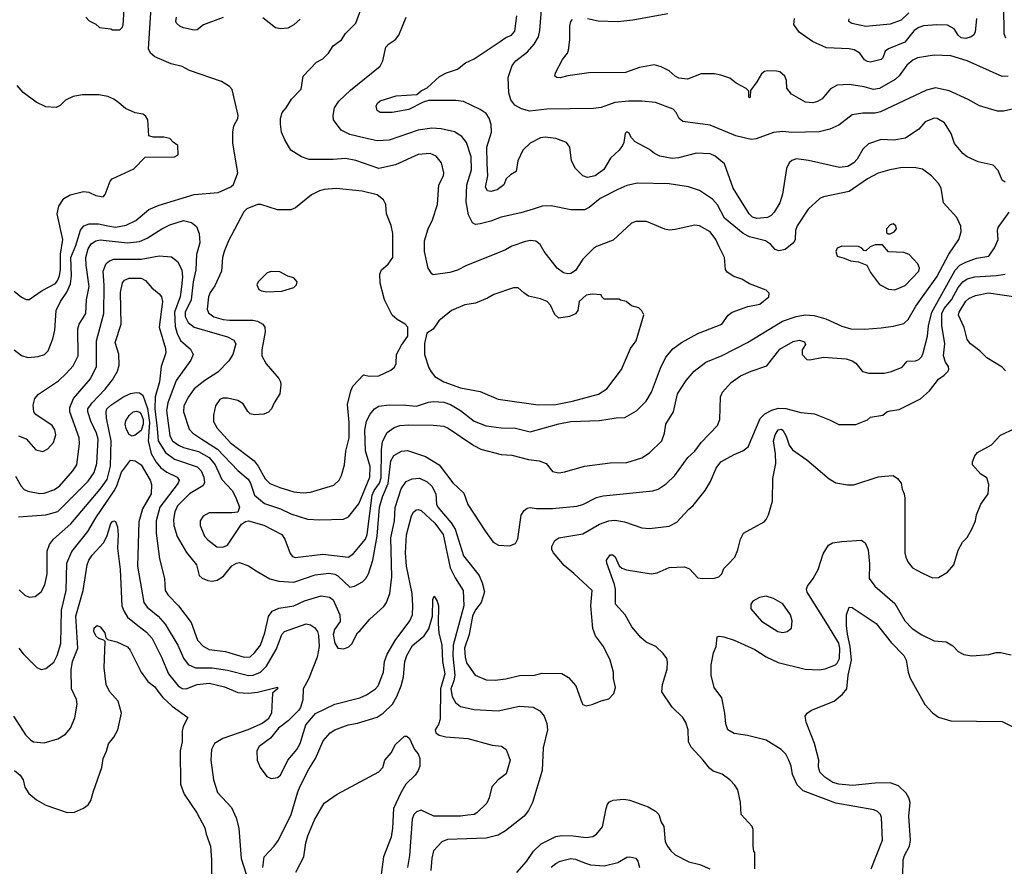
# Model space of a CAD drawing. Extents: x 997026 to 1115308, y 536381 to 619039.
# Tile 420 of 484: x 1073912 to 1080419, y 557143 to 562737. Entities that reach past the tile are written whole.
import ezdxf

# ---------------------------------------------------------------- set-up
doc = ezdxf.new("R2010")
doc.units = 0

msp = doc.modelspace()

# ---------------------------------------------------------------- linework, layer by layer
at = {"layer": '0CON20XD'}
for points in [[(1080522.6, 562157.4), (1080413.2, 562133.2), (1080375, 562131.9), (1080255, 562168.1), (1080180.6, 562210.6), (1080055, 562266.4), (1079965, 562287.5), (1079905, 562272.5), (1079601.9, 562128.1), (1079565, 562120.4), (1079485, 562119.6), (1079415, 562107.5), (1079325, 562040.9), (1079265.3, 562014.7), (1079195, 561997.3), (1079015, 561992.1), (1078955, 561997.5), (1078895, 561990.9), (1078779.2, 561950.8), (1078745.5, 561945.5), (1078645, 561969.5), (1078475, 562040), (1078295, 562064.5), (1078271.4, 562085), (1078250, 562125), (1078232, 562145), (1078115, 562189.1), (1078025, 562199.1), (1077935, 562199.2), (1077845, 562189.1), (1077803.3, 562175), (1077755, 562158.1), (1077705, 562150), (1077395, 562146.1), (1077283.5, 562133.5), (1077227.9, 562147.9), (1077183.5, 562173.5), (1077157.1, 562207.1), (1077144.7, 562255), (1077141.3, 562355), (1077167.5, 562435), (1077191.8, 562465), (1077268.2, 562525), (1077311.5, 562575), (1077341.5, 562625), (1077349.6, 562665), (1077369.4, 562915)], [(1073875.4, 560555.4), (1073925, 560518.6), (1073965, 560504.2), (1074035, 560511.1), (1074076.2, 560523.8), (1074100.3, 560549.7), (1074132.3, 560627.7), (1074144, 560686), (1074153.1, 560815), (1074180.9, 560875), (1074223.7, 560936.3), (1074248.1, 560991.9), (1074254.3, 561045), (1074249.2, 561165), (1074284.4, 561245.6), (1074315, 561346.7), (1074335.5, 561375), (1074371.3, 561388.7), (1074432.7, 561387.3), (1074495, 561375.3), (1074545, 561366.8), (1074615, 561378.7), (1074680.7, 561409.3), (1074765, 561482.5), (1074835, 561511.8), (1075065, 561582), (1075224.4, 561595.6), (1075307.7, 561632.3), (1075325, 561647.5), (1075353.3, 561725), (1075321.5, 561921.5), (1075320.4, 561995), (1075328.5, 562035), (1075354.4, 562085), (1075355.6, 562105), (1075315.8, 562275), (1075298.8, 562295), (1075245, 562328.6), (1075105, 562378.1), (1075035, 562402.5), (1074985, 562427.5), (1074912.5, 562445), (1074805, 562491.4), (1074777.1, 562515), (1074764.6, 562544.6), (1074781.3, 562818.7)], [(1073905, 559988), (1073955, 559966.7), (1074020, 559895), (1074065, 559884.2), (1074099.3, 559900.7), (1074136.4, 559943.6), (1074150.6, 559995), (1074145, 560026.7), (1074126.2, 560055), (1074019.4, 560129.4), (1074005, 560146.7), (1074000.3, 560189.7), (1074012.9, 560235), (1074036.3, 560263.7), (1074168.2, 560351.8), (1074219.9, 560400.1), (1074265, 560450), (1074299.2, 560515), (1074296.4, 560695), (1074305.5, 560725), (1074348.7, 560795), (1074354.7, 560885), (1074371.2, 560975), (1074351.1, 561115), (1074350, 561165), (1074365, 561224), (1074385, 561256.7), (1074415, 561275.4), (1074445, 561281.6), (1074625, 561263.7), (1074705, 561271.3), (1074755, 561293.1), (1074850.8, 561355), (1074905, 561382.5), (1074995, 561409.4), (1075046.8, 561396.8), (1075081.3, 561371.3), (1075098.5, 561325), (1075103.3, 561263.3), (1075080, 561185), (1075077.2, 561085), (1075058.4, 561005), (1075044.8, 560885.2), (1075006.5, 560805), (1075006.7, 560775), (1075026.5, 560736.5), (1075064.8, 560704.8), (1075285, 560642.1), (1075328.6, 560618.6), (1075341.4, 560595), (1075320, 560525), (1075295, 560482.5), (1075222.8, 560407.2), (1075136.9, 560353.1), (1075065, 560298.2), (1075026.9, 560245), (1074996.8, 560185), (1074994, 560145), (1075032.2, 560032.2), (1075055.5, 560005), (1075115.6, 559964.4), (1075220.1, 559900.1), (1075355, 559757.9), (1075421.4, 559701.4), (1075436.7, 559675), (1075463.2, 559595), (1075530.1, 559540.1), (1075635, 559504.6), (1075705, 559472), (1075815, 559437.1), (1075895, 559432.1), (1076052.3, 559437.7), (1076085, 559451.2), (1076152.9, 559537.1), (1076225.3, 559715), (1076228.1, 559785), (1076198.7, 559888.7), (1076193.1, 560025), (1076204.7, 560085), (1076229.3, 560130.7), (1076256.7, 560165), (1076285, 560182.7), (1076355, 560192.1), (1076465, 560190.5), (1076535, 560182.7), (1076615, 560210.9), (1076644.7, 560215.3), (1076715, 560209.2), (1076758.9, 560195), (1076825, 560155.4), (1076916.9, 560085), (1076995, 560052.5), (1077095, 560041.1), (1077189.1, 560039.1), (1077285, 560013.6), (1077475, 560066.9), (1077555, 560083.1), (1077745, 560087.9), (1077855, 560105.5), (1077911.9, 560108.1), (1077988.3, 560151.7), (1078052.6, 560217.4), (1078088.6, 560275), (1078147.5, 560435), (1078182.8, 560507.2), (1078228.5, 560561.5), (1078286.7, 560603.3), (1078395, 560662.9), (1078553.3, 560725), (1078594.4, 560785.6), (1078620, 560805), (1078725, 560841.9), (1078803.2, 560856.8), (1078862.5, 560905), (1078865, 560930), (1078845, 560950), (1078735, 560992), (1078685, 561022.5), (1078630.9, 561040.9), (1078588.8, 561068.8), (1078577.3, 561087.3), (1078569.2, 561165), (1078535.4, 561235.4), (1078512.2, 561285), (1078475, 561336), (1078405, 561376), (1078375, 561380), (1078245, 561350), (1078205, 561347.1), (1078175, 561354), (1078055, 561403.3), (1077985, 561403.3), (1077955, 561392.5), (1077835, 561280.8), (1077725, 561238.6), (1077705.5, 561224.5), (1077635, 561154.2), (1077585, 561079.4), (1077555, 561059.1), (1077535, 561057.5), (1077506.7, 561065), (1077464, 561095), (1077378, 561205), (1077351.7, 561251.7), (1077324.2, 561274.2), (1077288.3, 561278.3), (1077255, 561271.4), (1077165, 561240.6), (1077123.6, 561216.4), (1077025, 561176.5), (1076865, 561112.9), (1076805, 561081.4), (1076755, 561065.7), (1076645, 561051.2), (1076635, 561057.5), (1076612, 561095), (1076587.1, 561205), (1076587.1, 561275), (1076611.4, 561355), (1076641.4, 561415), (1076674.4, 561515), (1076682.9, 561645), (1076712.5, 561705), (1076715.7, 561725), (1076700.3, 561790.3), (1076663.8, 561835), (1076625, 561852.5), (1076545, 561845.5), (1076395, 561777.5), (1076285, 561753.5), (1076134.2, 561805.8), (1076065, 561819.5), (1075985, 561813.1), (1075825, 561814.3), (1075775, 561832), (1075704, 561875), (1075664.1, 561944.1), (1075643.3, 561995), (1075637, 562047), (1075636.7, 562085), (1075646.7, 562125), (1075673.3, 562155), (1075708.3, 562211.7), (1075772.7, 562277.3), (1075786.2, 562365), (1075874.4, 562455.6), (1075915, 562478), (1075954, 562515), (1075985, 562563.8), (1076038.8, 562605), (1076064.4, 562645.6), (1076133.8, 562715), (1076166.7, 562805)], [(1074575, 562670), (1074590, 562685), (1074597, 562703), (1074603.3, 562805)], [(1080414.4, 562825), (1080415.7, 562645), (1080427.6, 562617.6)], [(1073885, 559721.4), (1073922.9, 559655), (1073942.4, 559632.4), (1073965, 559620.9), (1074045, 559607.3), (1074075, 559608), (1074138.5, 559631.5), (1074175, 559655.4), (1074263.5, 559755), (1074290, 559795), (1074306.9, 559935), (1074306.3, 559973.7), (1074244, 560145), (1074243.2, 560175), (1074267.3, 560235), (1074379.2, 560365), (1074419.3, 560445), (1074419.4, 560615), (1074468.9, 560795), (1074471.1, 560981.1), (1074464.7, 561075), (1074484.8, 561125.2), (1074505.7, 561144.3), (1074535, 561154), (1074715, 561155.8), (1074835, 561176.2), (1074915, 561170), (1074955, 561139.4), (1074983.3, 561085), (1074987.3, 561035), (1074979.5, 560955), (1074972.5, 560905), (1074935.7, 560805), (1074939.3, 560709.3), (1074952.5, 560662.5), (1074975, 560616.4), (1075040.8, 560560.8), (1075059.1, 560525), (1075043.6, 560486.4), (1074947.1, 560352.9), (1074891.7, 560205), (1074883.1, 560155), (1074905, 559988), (1074922.2, 559955), (1074961.8, 559925), (1074995, 559910), (1075095, 559883.8), (1075165, 559844.7), (1075204.7, 559795), (1075249, 559699), (1075316.2, 559625), (1075338.2, 559585), (1075364.2, 559515), (1075355, 559483.3), (1075315, 559478), (1075165, 559478.1), (1075124.6, 559455.4), (1075105.8, 559425), (1075104.2, 559395), (1075134.3, 559325), (1075155, 559300), (1075215, 559254.4), (1075255, 559251.1), (1075285, 559264.4), (1075377.3, 559402.7), (1075405, 559422), (1075425, 559425.7), (1075525, 559396.4), (1075644.3, 559335), (1075665.3, 559305.3), (1075699.4, 559209.4), (1075715, 559190), (1075733.8, 559183.8), (1075915, 559205.3), (1076085, 559186.1), (1076119.2, 559210.8), (1076198.5, 559305), (1076209, 559335), (1076241.1, 559595), (1076254.5, 559625.5), (1076289.4, 559675), (1076300.8, 559709.2), (1076304.1, 559895.9), (1076310.7, 559949.3), (1076341.5, 560008.5), (1076386.6, 560043.4), (1076425, 560054.7), (1076485, 560060), (1076645, 560058.5), (1076715, 560051.4), (1076745, 560036.9), (1076913.3, 559923.3), (1076960.2, 559900.2), (1077094.5, 559864.5), (1077165, 559858.5), (1077275, 559831.5), (1077345, 559823.1), (1077391.2, 559805), (1077432.5, 559752.5), (1077475, 559742.5), (1077515, 559748.9), (1077645, 559787.5), (1077815, 559808.2), (1077925, 559811.5), (1078025, 559842.5), (1078074, 559876), (1078155.4, 559954.6), (1078173.1, 560005), (1078181.9, 560065), (1078233.6, 560145), (1078258.9, 560265), (1078316.2, 560353.8), (1078370, 560415), (1078446, 560474), (1078555, 560518.8), (1078723, 560603), (1078953.1, 560745), (1079043.4, 560776.6), (1079105, 560787.2), (1079163.3, 560783.3), (1079240.3, 560760.3), (1079345, 560712.9), (1079405, 560694.4), (1079495, 560692.2), (1079605, 560701.5), (1079685, 560711.5), (1079755, 560730.5), (1079785, 560755.7), (1079835.6, 560844.4), (1079972.9, 561037.1), (1080052, 561188), (1080119.4, 561285), (1080134, 561335), (1080132.3, 561372.3), (1080105, 561430), (1080017.6, 561527.6), (1080003.1, 561625), (1079985, 561654.2), (1079939.2, 561705), (1079878.5, 561748.5), (1079835, 561759.2), (1079745, 561760), (1079663.9, 561746.1), (1079585, 561722.5), (1079515, 561685.5), (1079395, 561600.9), (1079225, 561566.5), (1079199.2, 561555), (1079123.5, 561485), (1079049.4, 561375), (1079039.4, 561345), (1079036.9, 561285), (1079028.6, 561265), (1078970.5, 561219.5), (1078929.4, 561210.6), (1078905, 561218.6), (1078874.2, 561255), (1078842, 561275), (1078735, 561302.9), (1078693.5, 561325), (1078569.2, 561425), (1078523.7, 561513.6), (1078490.7, 561550.7), (1078405, 561608.9), (1078333.4, 561633.4), (1078205, 561651.5), (1077995, 561657.5), (1077925, 561642.5), (1077865, 561616.2), (1077748.1, 561555), (1077675, 561496.5), (1077645, 561481.8), (1077555, 561481.5), (1077425, 561506.9), (1077365, 561504.4), (1077305.6, 561485.6), (1077225, 561460.8), (1077095, 561432.9), (1077025, 561405.5), (1076955, 561388.5), (1076925, 561384.4), (1076904.7, 561394.7), (1076877.3, 561447.3), (1076864, 561534), (1076867, 561645), (1076898.2, 561745), (1076895, 561830), (1076866.2, 561926.2), (1076835, 561964.4), (1076785, 561996.2), (1076697, 562017), (1076635, 562021.2), (1076545, 562006.5), (1076355, 561940.7), (1076275, 561937.7), (1076195, 561955.4), (1076095, 561979.2), (1076037.8, 562007.8), (1075985.6, 562075), (1075983.3, 562105), (1075991.9, 562155), (1076020.9, 562199.1), (1076097.6, 562272.4), (1076295, 562430.6), (1076312.7, 562465), (1076331.5, 562555), (1076348.9, 562575), (1076395, 562606.5), (1076418.2, 562635), (1076465.5, 562754.5)], [(1074350, 562755), (1074370.7, 562730.7), (1074415, 562707.5), (1074440, 562685), (1074515, 562677.5), (1074525, 562670), (1074575, 562670)], [(1075257.6, 562752.4), (1075127, 562703), (1075085, 562670), (1075065, 562668), (1074995, 562684), (1074970, 562695), (1074948.8, 562715), (1074944.2, 562725), (1074948.6, 562755)], [(1075765, 562740), (1075725, 562703.8), (1075685, 562682), (1075635, 562677.5), (1075603.4, 562683.4), (1075518.8, 562748.8)], [(1079330.7, 561760.7), (1079125, 561807.8), (1079045, 561816.7), (1079015, 561807.1), (1078998.3, 561791.7), (1078980, 561755), (1078954.4, 561585), (1078935, 561526.7), (1078899.2, 561465), (1078877.6, 561442.4), (1078855, 561430.5), (1078784.6, 561424.6), (1078755, 561432.5), (1078732.5, 561455), (1078628.2, 561625), (1078569.2, 561785), (1078508, 561835), (1078475, 561851.4), (1078385, 561855.8), (1078266.4, 561823.6), (1078225, 561819.5), (1078142.5, 561835), (1078107.5, 561852.5), (1078075, 561879.2), (1077980.9, 561930.9), (1077955.9, 561955.9), (1077938.8, 561988.8), (1077925, 561996.2), (1077914.2, 561985), (1077906, 561925), (1077897.1, 561905), (1077875, 561875.7), (1077817.1, 561822.9), (1077771.7, 561748.3), (1077714.5, 561705.5), (1077665, 561694.3), (1077635, 561706), (1077585, 561753.3), (1077560, 561805), (1077548.8, 561895), (1077526.2, 561925), (1077455, 561952.5), (1077385, 561960), (1077355, 561956), (1077285, 561922), (1077238, 561875), (1077204, 561805), (1077192.5, 561735), (1077155, 561712.5), (1077127.5, 561685), (1077112.5, 561645), (1077066.8, 561613.2), (1077025, 561602), (1077005, 561606.7), (1076991.2, 561631.2), (1077006.9, 561705), (1077002, 561788), (1076999.2, 561895), (1077029.6, 561995), (1077028.2, 562045), (1077016, 562086), (1076995, 562118), (1076954.4, 562144.4), (1076845, 562196), (1076795, 562202.5), (1076613, 562203), (1076578.3, 562191.7), (1076485, 562144.2), (1076375, 562123.8), (1076294.1, 562124.1), (1076275, 562137.5), (1076268.8, 562165), (1076276.7, 562185), (1076295, 562201.2), (1076400, 562235), (1076537, 562243), (1076565, 562267.5), (1076605, 562287.5), (1076687.7, 562362.3), (1076732.5, 562385), (1076805, 562410), (1076857.7, 562452.3), (1076915, 562478), (1077087.4, 562592.6), (1077125, 562620), (1077163.3, 562635), (1077185, 562662.5), (1077197.9, 562762.1)], [(1077665, 562745.6), (1077735, 562730), (1077865, 562726.4), (1077965, 562737.1), (1078195, 562777.5)], [(1080235.5, 562745), (1080226.7, 562655), (1080215.6, 562635), (1080201.4, 562625), (1080165, 562612.5), (1080135, 562618.2), (1080114.5, 562634.5), (1080087.6, 562677.6), (1080045, 562700.9), (1079973.9, 562703.9), (1079885, 562695.6), (1079853.6, 562685), (1079824.1, 562665), (1079762.1, 562587.9), (1079653.3, 562545), (1079631.4, 562528.6), (1079616.2, 562485), (1079605, 562474), (1079535, 562455.8), (1079515, 562460), (1079495, 562472.5), (1079464.2, 562515), (1079427.1, 562537.1), (1079395, 562545.4), (1079245, 562552.1), (1079152.6, 562592.6), (1079064, 562655), (1079028, 562705), (1079032, 562745)], [(1079788.1, 562781.9), (1079738.8, 562735), (1079665, 562708.1), (1079505, 562693.1), (1079412.1, 562712.1), (1079391.2, 562725), (1079395, 562742.5)], [(1080445, 562364), (1080405, 562362.5), (1080175, 562464.4), (1080065, 562498.8), (1079955, 562503.6), (1079846.2, 562485), (1079815, 562469.1), (1079775, 562437.8), (1079725, 562366.5), (1079698.9, 562341.1), (1079595, 562281.8), (1079555, 562276.2), (1079493.1, 562293.1), (1079395, 562308.5), (1079315, 562305.5), (1079270.5, 562279.5), (1079215, 562214.2), (1079185, 562195.8), (1079155, 562187.1), (1079105, 562191.4), (1079014, 562245), (1078982, 562285), (1078980, 562335), (1078970, 562365), (1078935, 562392), (1078915, 562397.1), (1078855, 562399.4), (1078835, 562394.3), (1078815, 562379.2), (1078784.4, 562325.6), (1078741.7, 562268.3), (1078740, 562225), (1078735, 562220), (1078730, 562225), (1078730, 562265), (1078713, 562283), (1078647.7, 562317.7), (1078605, 562350), (1078545, 562371.2), (1078505, 562380), (1078415, 562380), (1078325, 562344.2), (1078268.3, 562351.7), (1078243.3, 562365), (1078205, 562398.8), (1078152.5, 562425), (1078105, 562440), (1078008.8, 562421.2), (1077915, 562388.6), (1077674.3, 562385.7), (1077533.9, 562366.1), (1077485, 562352), (1077462.5, 562355), (1077450, 562365), (1077453.8, 562385), (1077498.8, 562475), (1077532, 562515), (1077538.8, 562535), (1077547.1, 562605), (1077547.5, 562695), (1077554.2, 562725), (1077565, 562738)], [(1073875, 560942.9), (1073925, 560904.3), (1073955, 560889.2), (1073975, 560888), (1074061.7, 560948.3), (1074148.9, 560995), (1074165, 561015.6), (1074175, 561045.8), (1074181.6, 561085), (1074182.7, 561187.3), (1074196.4, 561285), (1074160, 561455), (1074172, 561505), (1074203.4, 561556.6), (1074245, 561580.8), (1074335, 561601.4), (1074368.3, 561598.3), (1074415, 561576.2), (1074465, 561567.5), (1074477, 561583), (1074510.5, 561669.5), (1074522.5, 561685), (1074667.5, 561752.5), (1074741.7, 561828.3), (1074935, 561830), (1074960, 561845), (1074957.5, 561905), (1074927, 561927), (1074905, 561952.5), (1074865, 561960), (1074795, 561960), (1074765, 561970), (1074760, 562075), (1074742.7, 562102.7), (1074725, 562114), (1074675, 562122), (1074610.5, 562150.5), (1074568, 562188), (1074535, 562211.2), (1074495, 562228.8), (1074435, 562240), (1074325, 562240), (1074265, 562228.8), (1074214.3, 562205.7), (1074180.5, 562169.5), (1074153.6, 562156.4), (1074085, 562162.5), (1074021.3, 562191.3), (1073935.8, 562255.8), (1073895, 562303.3)], [(1080425, 561663.8), (1080405, 561677.5), (1080379.7, 561739.7), (1080345, 561776.2), (1080247, 561797), (1080175, 561832), (1080145, 561854), (1080089.5, 561919.5), (1080068, 561985), (1080023.3, 562055), (1079976.7, 562085), (1079955, 562087.5), (1079897, 562063), (1079855.5, 562014.5), (1079766.2, 561953.8), (1079688.3, 561941.7), (1079605, 561945.6), (1079522.6, 561917.4), (1079485, 561882), (1079446.5, 561815), (1079425, 561790.5), (1079385, 561766.5), (1079330.7, 561760.7)], [(1075785, 559610.5), (1075835, 559614.4), (1075988.3, 559661.7), (1076024.4, 559695), (1076040, 559725), (1076058.5, 559795), (1076066.9, 559885), (1076089.7, 559975), (1076090.3, 560075), (1076079.4, 560195), (1076100, 560285), (1076113.9, 560316.1), (1076185, 560390), (1076221.2, 560381.2), (1076285, 560383.3), (1076365, 560422), (1076389.5, 560440.5), (1076400, 560465), (1076403.3, 560525), (1076435, 560587.5), (1076477.5, 560645), (1076477.5, 560705), (1076460, 560725), (1076406.8, 560756.8), (1076374.5, 560784.5), (1076322.9, 560885), (1076295.6, 560995.6), (1076293.1, 561055), (1076304.4, 561085), (1076347.7, 561122.3), (1076377.5, 561165), (1076378.5, 561325), (1076367.4, 561377.4), (1076335.8, 561455), (1076331.4, 561515), (1076316.2, 561546.2), (1076275, 561579.5), (1076175, 561603.8), (1076005, 561622.7), (1075925, 561614.6), (1075894, 561606), (1075840.8, 561579.2), (1075735, 561494.2), (1075705, 561480), (1075615, 561480), (1075505, 561516.7), (1075485, 561516.7), (1075412.5, 561487.5), (1075392.5, 561467.5), (1075293.1, 561275), (1075263.5, 561205), (1075252.7, 561165), (1075246.2, 561075), (1075202.5, 560977.5), (1075171.8, 560935), (1075159.2, 560905), (1075152.1, 560825), (1075160.1, 560800.1), (1075194.8, 560774.8), (1075256.4, 560756.4), (1075298.8, 560751.2), (1075452.4, 560752.4), (1075485, 560744.6), (1075519.4, 560725), (1075532.5, 560705), (1075534.6, 560675), (1075513.2, 560555), (1075511.5, 560515), (1075542.1, 560462.1), (1075625, 560366.7), (1075635.8, 560345), (1075637.5, 560325), (1075630.8, 560265), (1075593.9, 560206.1), (1075576.4, 560165), (1075556.8, 560143.2), (1075525, 560129.7), (1075465, 560125.9), (1075435, 560133.2), (1075419.2, 560149.2), (1075389.8, 560199.8), (1075355, 560220.8), (1075285, 560236.5), (1075255, 560235.6), (1075235, 560227.5), (1075206.9, 560185), (1075192.2, 560125), (1075193, 560083), (1075217.5, 560037.5), (1075305, 559940.7), (1075462.2, 559822.2), (1075487.9, 559787.9), (1075535, 559702.5), (1075565, 559672.7), (1075631.2, 559645), (1075725, 559616.4), (1075785, 559610.5)], [(1073905, 559453.1), (1074085, 559465.4), (1074165, 559486.8), (1074365, 559686.9), (1074404.1, 559745), (1074421.9, 559805), (1074430.2, 559965), (1074419.2, 560005), (1074381.8, 560085), (1074362.2, 560145), (1074362.2, 560165), (1074390.7, 560205), (1074478.2, 560295), (1074526.4, 560356.4), (1074559.1, 560415), (1074569.5, 560455), (1074567.2, 560527.2), (1074543.5, 560605), (1074582.9, 560725), (1074579.5, 560935), (1074592.4, 560997.6), (1074606, 561015), (1074635, 561028.5), (1074715, 561029.1), (1074743.9, 561013.9), (1074785, 560964.3), (1074834.3, 560925), (1074849.4, 560905), (1074856.5, 560875), (1074833.5, 560705), (1074875.5, 560565), (1074878.5, 560535), (1074848.2, 560445), (1074836.3, 560343.7), (1074808, 560245), (1074806.4, 560165), (1074819.8, 560035), (1074828.3, 559955), (1074875, 559876.6), (1074935, 559833.6), (1075085, 559782.4), (1075111.9, 559755), (1075130.2, 559715), (1075133.1, 559676.9), (1075122.5, 559657.5), (1075035.4, 559605), (1074955.3, 559525), (1074936.7, 559485), (1074928, 559435), (1074931.5, 559395), (1074952.1, 559322.1), (1075015, 559215.8), (1075080, 559135), (1075098.8, 559065), (1075117.3, 559047.3), (1075155, 559030.8), (1075185, 559027.5), (1075217, 559033), (1075259.5, 559060.5), (1075315, 559127.5), (1075345, 559146.9), (1075365, 559150.8), (1075425, 559128), (1075475.5, 559095.5), (1075565, 559041.4), (1075625, 559026.4), (1075725, 559020), (1075865, 559068.4), (1075955, 559079.1), (1075995, 559072.7), (1076015, 559061.8), (1076095, 558988.1), (1076125, 558993.1), (1076177, 559023), (1076199.4, 559045), (1076216.5, 559075), (1076246.8, 559165), (1076274.8, 559325), (1076289.3, 559515), (1076311.1, 559585), (1076347.9, 559672.1), (1076365, 559821.4), (1076385, 559856.7), (1076434.6, 559885.4), (1076475, 559891.1), (1076595, 559850.5), (1076684.7, 559794.7), (1076775.9, 559675.9), (1076848.4, 559608.4), (1076875, 559533.3), (1076990.8, 559355), (1077041.2, 559285), (1077076.1, 559263.9), (1077148.8, 559261.2), (1077188.8, 559275), (1077204.4, 559305.6), (1077225.9, 559464.1), (1077246.2, 559495), (1077265, 559510), (1077285, 559514.2), (1077327, 559507), (1077433, 559507), (1077595, 559522.2), (1077635, 559533.1), (1077725, 559580.5), (1077768.9, 559591.1), (1078096.4, 559623.6), (1078131.2, 559635), (1078185, 559670), (1078242.9, 559725), (1078326.9, 559845), (1078374.3, 559885), (1078415, 559942.9), (1078524.2, 560055), (1078539.2, 560095), (1078544, 560245), (1078558, 560275), (1078615, 560340.8), (1078676.4, 560383.6), (1078745.4, 560414.6), (1078850.7, 560449.3), (1078935, 560560.6), (1079025, 560610), (1079065, 560620), (1079099.5, 560609.5), (1079105, 560590), (1079083.8, 560556.2), (1079084, 560525), (1079115, 560490.8), (1079135, 560489.2), (1079225, 560506.9), (1079375, 560496.5), (1079415, 560483.3), (1079438.2, 560468.2), (1079481.9, 560411.9), (1079525, 560400.5), (1079625, 560400.6), (1079675, 560411.9), (1079745, 560441.2), (1079778.3, 560481.7), (1079832.5, 560482.5), (1079855, 560491.4), (1079875, 560512.5), (1079883.1, 560535), (1079911.1, 560645), (1079919.4, 560715), (1079940.5, 560805), (1080095, 561082), (1080125, 561115.3), (1080164.1, 561135.9), (1080235, 561161.5), (1080316.7, 561175), (1080355, 561230), (1080378, 561285), (1080374.3, 561345), (1080378.6, 561365), (1080452, 561465)], [(1079665, 561322.5), (1079692.5, 561335), (1079706.7, 561355), (1079702.5, 561375), (1079685, 561387.5), (1079665, 561382.5), (1079640, 561355), (1079641.7, 561331.7), (1079652.5, 561322.5), (1079665, 561322.5)], [(1079695, 560952.9), (1079765, 560981.4), (1079855.6, 561075), (1079859.4, 561095), (1079847.5, 561125), (1079790, 561185), (1079755, 561198), (1079655, 561202.5), (1079615, 561250), (1079565, 561250), (1079533, 561237), (1079505, 561210), (1079491.7, 561211.7), (1079478.3, 561228.3), (1079455, 561237.5), (1079345, 561240), (1079315, 561227.5), (1079306.2, 561205), (1079314.2, 561174.2), (1079361.7, 561161.7), (1079402.7, 561142.7), (1079455, 561136.2), (1079510, 561115), (1079536, 561066), (1079595, 560988), (1079655, 560955.8), (1079695, 560952.9)], [(1073908.6, 558968.6), (1073945.4, 558935.4), (1073975, 558920.6), (1074015, 558925.8), (1074055, 558956.2), (1074078, 559002), (1074093.6, 559075), (1074094.5, 559224.5), (1074110.2, 559269.8), (1074136, 559304), (1074251.2, 559405), (1074445, 559634.7), (1074490.3, 559699.7), (1074513.5, 559786.5), (1074516.1, 559955), (1074486.9, 560105), (1074482.8, 560145), (1074488.9, 560165), (1074515, 560190.3), (1074595, 560243.3), (1074645, 560266.8), (1074685, 560273.2), (1074705, 560272.1), (1074725, 560255.5), (1074757.9, 560167.9), (1074771, 560075), (1074761.5, 559955), (1074780.8, 559870.8), (1074813.6, 559813.6), (1074845.8, 559775.8), (1074885, 559748.3), (1074952.9, 559715), (1074966.9, 559695), (1074960.5, 559675), (1074839.5, 559515), (1074813.7, 559425), (1074813.6, 559345), (1074837.3, 559175), (1074868.5, 559045), (1074873.3, 558965), (1074893.1, 558935), (1074962.2, 558865), (1075044.6, 558754.6), (1075087.9, 558637.9), (1075125, 558598.1), (1075165, 558576.2), (1075272.2, 558562.2), (1075395, 558525.6), (1075435, 558526.7), (1075465, 558553.1), (1075503.8, 558605), (1075533.1, 558685), (1075557.6, 558792.4), (1075581.2, 558828.8), (1075625, 558849.6), (1075725, 558863.9), (1075795, 558897.5), (1075905, 558929.1), (1075960.3, 558920.3), (1075984.5, 558904.5), (1076028.8, 558805), (1076029.2, 558760.8), (1075992.5, 558707.5), (1075983.4, 558675), (1075995, 558616.2), (1076015, 558584), (1076055, 558580), (1076087.9, 558592.1), (1076106.6, 558613.4), (1076143.8, 558685), (1076161.7, 558701.7), (1076225.8, 558775), (1076319.4, 558860.6), (1076335.6, 558885), (1076359.1, 558945), (1076370.9, 559055), (1076365.7, 559314.3), (1076388.3, 559425), (1076394.2, 559514.2), (1076433.5, 559636.5), (1076465.6, 559685), (1076505, 559703.8), (1076555, 559707.2), (1076604.4, 559684.4), (1076636.1, 559655), (1076662.7, 559605), (1076667.8, 559535), (1076675.3, 559515), (1076763.4, 559413.4), (1076790.7, 559370.7), (1076845.5, 559195), (1076947.8, 559065), (1076969.4, 559015), (1076984.2, 558955.8), (1076962.9, 558885), (1076925, 558836.7), (1076905.7, 558795), (1076882.3, 558675), (1076851.6, 558585), (1076855.5, 558525.5), (1076865, 558486.7), (1076922, 558405), (1076995, 558375.7), (1077055, 558373.1), (1077125, 558381.1), (1077215, 558402.5), (1077315, 558406.2), (1077365, 558420), (1077495, 558416.2), (1077539.7, 558389.7), (1077586.7, 558335), (1077626.7, 558225), (1077635, 558212.5), (1077655, 558203.3), (1077695, 558211.2), (1077755, 558236.7), (1077805, 558250), (1077838.8, 558285), (1077849.2, 558325), (1077836.4, 558383.6), (1077836.2, 558425), (1077814.2, 558505), (1077771.4, 558595), (1077716.8, 558666.8), (1077701.1, 558715), (1077687.5, 558865), (1077694.6, 558965), (1077575, 559078.5), (1077510.4, 559130.4), (1077439.1, 559215), (1077429.1, 559235), (1077428.9, 559255), (1077450, 559295), (1077475, 559314.4), (1077635, 559340), (1077745, 559402.7), (1077805, 559425.4), (1077845, 559430), (1077908.5, 559418.5), (1078025, 559379.4), (1078075, 559374.4), (1078205, 559390), (1078255, 559416), (1078335, 559503.8), (1078363.2, 559526.8), (1078443.4, 559626.6), (1078478.6, 559685), (1078515.5, 559774.5), (1078545.5, 559814.5), (1078635, 559864.3), (1078692, 559888), (1078727.5, 559915), (1078805, 560101.9), (1078836.3, 560133.7), (1078882.2, 560157.8), (1078925, 560170.4), (1078975, 560167.7), (1079075, 560142.2), (1079165, 560131.9), (1079265, 560093.8), (1079325, 560062), (1079418.3, 560061.7), (1079437.3, 560062.7), (1079515, 560092.5), (1079535, 560110), (1079617, 560123), (1079643.9, 560146.1), (1079665, 560153.3), (1079725, 560161.2), (1079865, 560232), (1079924.5, 560285.5), (1079985, 560362), (1080022.4, 560387.6), (1080046.8, 560413.2), (1080052, 560425), (1080050, 560445), (1080030, 560475), (1080016.9, 560515), (1080027.2, 560595), (1080005.5, 560715.5), (1080007.5, 560795), (1080022, 560828), (1080070.2, 560885), (1080115, 560968.2), (1080145, 561005.4), (1080175, 561024.7), (1080225, 561038.4), (1080365, 561046.2), (1080424.3, 561055.7)], [(1075545, 560940), (1075645, 560943.8), (1075725, 560967.5), (1075742.5, 560985), (1075746.7, 561005), (1075725, 561032.5), (1075685, 561042.5), (1075632, 561072), (1075575, 561073.8), (1075547.5, 561065), (1075487.5, 561005), (1075480, 560985), (1075492.5, 560955), (1075510, 560945), (1075545, 560940)], [(1077338, 560192), (1077455, 560194.6), (1077565, 560216.1), (1077737.9, 560262.1), (1077792.2, 560297.8), (1077888.9, 560425), (1077950, 560565), (1077987.5, 560615), (1078036.4, 560786.4), (1078025, 560812.5), (1078005, 560832.5), (1077956.4, 560846.4), (1077920, 560875), (1077883, 560883), (1077875, 560890), (1077775, 560890), (1077760, 560905), (1077755, 560920), (1077695, 560922.5), (1077655, 560916), (1077610, 560875), (1077601.2, 560815), (1077586.3, 560793.7), (1077545, 560776.9), (1077475, 560765.7), (1077448.3, 560788.3), (1077420.3, 560850.3), (1077398.8, 560875), (1077355, 560892.9), (1077275, 560910), (1077245, 560932.5), (1077206.7, 560965), (1077175, 560965.8), (1077045, 560920.6), (1077003.6, 560896.4), (1076925, 560863.5), (1076855, 560853.3), (1076766, 560815), (1076682.1, 560747.9), (1076645, 560692), (1076602.5, 560665), (1076587.7, 560597.7), (1076588.6, 560525), (1076616.8, 560436.8), (1076631.3, 560411.3), (1076655, 560380), (1076715, 560343.5), (1076825, 560305.6), (1076955, 560280), (1077075, 560230), (1077338, 560192)], [(1080427.4, 560417.4), (1080405, 560441.1), (1080303, 560503), (1080258.1, 560548.1), (1080195.8, 560595), (1080172.9, 560625), (1080153.2, 560703.2), (1080116.7, 560785), (1080120.5, 560805), (1080165, 560876.7), (1080185.7, 560895), (1080230, 560915), (1080315, 560933.1), (1080495, 560906.5)], [(1074655, 559985.7), (1074635, 559995.8), (1074615, 560033.8), (1074610, 560065), (1074613.7, 560086.3), (1074635, 560122.2), (1074661.4, 560145), (1074685, 560151.2), (1074705, 560143.6), (1074715, 560129.5), (1074727.4, 560095), (1074729.2, 560065), (1074715, 560022), (1074675, 559991.5), (1074655, 559985.7)], [(1078770, 557125), (1078770, 557235), (1078763, 557243), (1078760, 557275), (1078760, 557385), (1078752.5, 557405), (1078680, 557485), (1078676, 557565), (1078657.3, 557647.3), (1078638.8, 557678.8), (1078605, 557713.3), (1078555, 557751.2), (1078495, 557772), (1078470.3, 557790.3), (1078429.2, 557845), (1078350.7, 557930.7), (1078332.9, 557965), (1078329.6, 558045), (1078313.6, 558093.6), (1078294, 558125), (1078225, 558193.3), (1078156.7, 558295), (1078160, 558345), (1078191.2, 558445), (1078194.1, 558494.1), (1078188.8, 558515), (1078165, 558548.8), (1078116.2, 558595), (1078053, 558623), (1078016.2, 558655), (1077958, 558725), (1077914.1, 558804.1), (1077850, 558875), (1077850, 558975), (1077844.3, 559004.3), (1077792.5, 559145), (1077790, 559165), (1077815, 559200), (1077831.7, 559201.7), (1077848.3, 559188.3), (1077875, 559127.5), (1077892.3, 559112.3), (1077922.3, 559102.3), (1078085, 559076.2), (1078125, 559081.2), (1078205, 559117.5), (1078305, 559122), (1078338.8, 559108.8), (1078395, 559050), (1078425, 559043.8), (1078505, 559046.2), (1078532.5, 559055), (1078552.5, 559075), (1078565, 559110), (1078593.3, 559136.7), (1078637.5, 559185), (1078658, 559235), (1078676, 559305), (1078695.7, 559344.3), (1078831.7, 559418.3), (1078846.3, 559433.7), (1078861.4, 559465), (1078887.5, 559555), (1078889.5, 559705), (1078909.5, 559805), (1078908.3, 559868.3), (1078894.4, 559955), (1078905, 559993.3), (1078925, 560026.2), (1078945, 560031.2), (1078956, 560025), (1078978.6, 559985), (1078998, 559925), (1079018.8, 559895), (1079115, 559828.6), (1079262.1, 559702.1), (1079305, 559677.5), (1079383.4, 559663.4), (1079425, 559664.4), (1079585, 559715.6), (1079629.4, 559720.6), (1079685, 559725.8), (1079713.8, 559705), (1079738, 559675), (1079744, 559635), (1079758, 559605), (1079762.5, 559575), (1079762.5, 559215), (1079768, 559185), (1079782, 559155), (1079813.3, 559115), (1079878.8, 559078.8), (1079945, 559048), (1079985, 559052), (1080045, 559086.7), (1080086.2, 559135), (1080115, 559232.5), (1080143.8, 559285), (1080173.8, 559315), (1080206.2, 559375), (1080228.8, 559425), (1080236.7, 559465), (1080264.1, 559535.9), (1080313.3, 559605), (1080316.2, 559665), (1080305, 559710), (1080264.1, 559734.1), (1080210, 559795), (1080210, 559815), (1080224.1, 559855.9), (1080242.7, 559877.3), (1080335, 559928.8), (1080395, 559992.5), (1080488.8, 560035)], [(1073905.6, 558585), (1073935, 558545.7), (1074025, 558456.7), (1074055, 558443.8), (1074085, 558450), (1074137.4, 558492.6), (1074159.6, 558535), (1074183.8, 558615), (1074188.2, 558835), (1074219.5, 558965), (1074224.7, 559145), (1074257.3, 559222.7), (1074362.5, 559355), (1074415.2, 559444.8), (1074536.9, 559623.1), (1074554.1, 559655.9), (1074585, 559746.2), (1074645, 559826.7), (1074675, 559822), (1074715, 559795.6), (1074773.8, 559695), (1074783.8, 559665), (1074781.1, 559605), (1074724.7, 559505), (1074698.7, 559418.7), (1074691.9, 559125), (1074732.7, 558885), (1074755, 558855.6), (1074826.5, 558795), (1074873.2, 558743.2), (1074956.9, 558605), (1074995, 558517.1), (1075026.7, 558476.7), (1075075, 558454.7), (1075185, 558455.2), (1075285, 558438.1), (1075425, 558404.2), (1075455.2, 558404.8), (1075503.6, 558426.4), (1075543.4, 558465), (1075608.1, 558575), (1075627.1, 558627.1), (1075643.8, 558675), (1075662.9, 558695), (1075805, 558744.4), (1075835, 558739.2), (1075860.7, 558720.7), (1075880, 558695), (1075886.9, 558666.9), (1075891.1, 558595), (1075879.1, 558525), (1075820.1, 558379.9), (1075786.4, 558315), (1075783.4, 558243.4), (1075767.5, 558192.5), (1075756.2, 558173.8), (1075685.6, 558104.4), (1075623.4, 558056.6), (1075570.1, 557989.9), (1075496, 557935), (1075480, 557905), (1075482.5, 557845), (1075502, 557795), (1075545, 557736.7), (1075575, 557723.8), (1075615, 557729.2), (1075635, 557744.2), (1075685.3, 557844.7), (1075721.5, 557888.5), (1075744.8, 557915.2), (1075766.2, 557953.8), (1075803.5, 558076.5), (1075866.7, 558153.3), (1075995, 558213.8), (1076161.2, 558255), (1076205, 558275.6), (1076264, 558315), (1076280.6, 558335), (1076316.5, 558425), (1076323.3, 558495), (1076341.8, 558545), (1076393.8, 558635), (1076491.5, 558765), (1076507.9, 558805), (1076511.5, 558865), (1076506.4, 558946.4), (1076469.2, 559125), (1076461.4, 559215), (1076467.6, 559332.4), (1076502.3, 559457.7), (1076515, 559482.9), (1076532.4, 559497.6), (1076545, 559500.5), (1076565, 559493.1), (1076655, 559411.2), (1076711.6, 559335), (1076757.1, 559115), (1076789.2, 559049.2), (1076844.1, 558965), (1076847.7, 558865), (1076776.6, 558603.4), (1076774.3, 558534.3), (1076787.7, 558405), (1076781.4, 558368.6), (1076761.4, 558315), (1076770, 558265), (1076791.9, 558225), (1076825, 558199.4), (1076915, 558177.9), (1077075, 558170.5), (1077215, 558200.5), (1077305, 558193.3), (1077349.3, 558169.3), (1077379.2, 558135), (1077396.4, 558086.4), (1077399.4, 558045), (1077371.5, 557925), (1077365.6, 557775), (1077301.8, 557565), (1077275, 557512), (1077247.1, 557475), (1077123.8, 557376.2), (1077075, 557349.5), (1076995, 557328.2), (1076739.4, 557320.6), (1076702.5, 557305), (1076647.8, 557245)], [(1073872, 558135), (1073951.7, 558011.7), (1073985, 557976), (1074004.5, 557964.5), (1074075, 557959.2), (1074165, 557984.2), (1074214.5, 558015.5), (1074248, 558055), (1074276.8, 558123.2), (1074292.9, 558215), (1074287.1, 558245), (1074255.6, 558315.6), (1074252.1, 558442.1), (1074262.3, 558495), (1074296.7, 558585), (1074283.5, 558796.5), (1074331.8, 558965), (1074357.6, 559135), (1074368.8, 559165), (1074391.6, 559198.4), (1074468.6, 559281.4), (1074491.1, 559328.9), (1074515, 559408), (1074525, 559422), (1074535, 559426), (1074545, 559421.2), (1074558.1, 559385), (1074563.6, 559333.6), (1074559.6, 559245), (1074576.2, 559105), (1074587.2, 558865), (1074599.9, 558829.9), (1074625, 558788.9), (1074693.4, 558733.4), (1074749.7, 558689.7), (1074787.1, 558647.1), (1074850.4, 558525), (1074895.3, 558415.3), (1074959.1, 558335), (1074985, 558316.9), (1075013.5, 558316.5), (1075085, 558343.5), (1075165, 558352.9), (1075265, 558329.4), (1075355, 558291.5), (1075425, 558287.9), (1075485, 558292.5), (1075616.7, 558326.7), (1075616.7, 558315), (1075584, 558286), (1075577.3, 558155), (1075555.5, 558115), (1075515, 558087.1), (1075420, 558045), (1075255, 557986.9), (1075200.6, 557955), (1075180.5, 557915), (1075174.4, 557845), (1075192.2, 557715), (1075220.6, 557630.6), (1075311.4, 557531.4), (1075342.8, 557462.8), (1075361.1, 557395), (1075376.9, 557195), (1075409.8, 557089.8)], [(1079538.9, 557125), (1079615.5, 557315), (1079607.8, 557465), (1079601.4, 557485), (1079582, 557505), (1079556.3, 557516.3), (1079305, 557560.5), (1079090.6, 557640.6), (1079050.2, 557680.2), (1079018.9, 557748.9), (1079010, 557805), (1078995.8, 557845), (1078975, 557883.8), (1078945, 557914), (1078845, 557976.5), (1078721.9, 558008.1), (1078635, 558020), (1078593.3, 558045), (1078580, 558085), (1078572.9, 558155), (1078552, 558255), (1078502, 558325), (1078482.5, 558405), (1078482.5, 558475), (1078497.3, 558552.7), (1078516, 558595), (1078521.7, 558658.3), (1078535, 558662.5), (1078565, 558658.8), (1078635, 558637.5), (1078770, 558575), (1078846.7, 558526.7), (1078925, 558489.5), (1079102.5, 558445), (1079195, 558440), (1079235, 558448.2), (1079303.1, 558475), (1079315.3, 558485), (1079330, 558515), (1079331.9, 558585), (1079325, 558618.1), (1079251.1, 558741.1), (1079115.6, 558955), (1079111.9, 558975), (1079118.1, 558995), (1079155.7, 559045), (1079189.4, 559105), (1079223.2, 559206.8), (1079256.7, 559265), (1079285, 559280), (1079345, 559290), (1079475, 559298.8), (1079500.3, 559280.3), (1079520, 559235), (1079528.9, 559141.1), (1079525.6, 559045.6), (1079563.8, 558993.8), (1079695, 558878.6), (1079763.1, 558765), (1079810, 558715), (1079875, 558672.9), (1079955, 558631.9), (1080035.5, 558625.5), (1080079.1, 558599.1), (1080115, 558561.2), (1080152.7, 558542.7), (1080205, 558532.9), (1080317.7, 558542.3), (1080365, 558556.2), (1080395, 558556.2), (1080465, 558540)], [(1075520, 557135), (1075528, 557205), (1075594.6, 557275.4), (1075623.7, 557316.3), (1075706.7, 557485), (1075749.5, 557635), (1075766.7, 557673.3), (1075822.5, 557785), (1075867.8, 557855), (1075918, 557972), (1075964, 558025), (1075995, 558045.6), (1076082.8, 558077.2), (1076145, 558087.8), (1076275, 558128.8), (1076314.4, 558155), (1076376.1, 558215), (1076404.7, 558265), (1076432.9, 558335), (1076449.2, 558395), (1076457.2, 558495), (1076471.2, 558535), (1076509.1, 558600.9), (1076585.5, 558665), (1076617.1, 558712.9), (1076640, 558795), (1076642.9, 558905), (1076651.7, 558928.3), (1076671.2, 558895), (1076680, 558865), (1076678.6, 558745), (1076681.5, 558685), (1076701.4, 558605), (1076707.5, 558495), (1076722.1, 558415), (1076692.3, 558315), (1076690.9, 558115), (1076680.5, 558079.5), (1076658.5, 558045), (1076661.4, 558025), (1076685, 558009.5), (1076727.8, 557997.8), (1076875, 557986.9), (1077035, 557944), (1077095.8, 557935.8), (1077126.7, 557915), (1077154, 557845), (1077126.6, 557753.4), (1077075, 557713.3), (1077032.5, 557667.5), (1077016, 557595), (1076999.1, 557560.9), (1076933.8, 557495), (1076915, 557485.7), (1076875, 557481.1), (1076825, 557473.6), (1076650, 557475), (1076565, 557514.3), (1076535, 557502.9), (1076517.1, 557485), (1076507.1, 557455), (1076488.8, 557215), (1076474.6, 557135)], [(1078955, 558687.5), (1078985, 558694.2), (1079012.7, 558717.3), (1079017.5, 558765), (1079007.1, 558805), (1078955, 558877.1), (1078895, 558912.5), (1078845, 558927.5), (1078800.7, 558919.3), (1078758, 558895), (1078744, 558875), (1078744, 558845), (1078815, 558761.9), (1078923.3, 558695), (1078955, 558687.5)], [(1079748.8, 557078.8), (1079751.9, 557185), (1079759.4, 557215), (1079793.3, 557275), (1079799.6, 557315), (1079789.4, 557475), (1079796.2, 557565), (1079789.1, 557595), (1079771.1, 557625), (1079720, 557675), (1079665.3, 557695.3), (1079565, 557693.2), (1079416.1, 557676.1), (1079325, 557685.3), (1079287.1, 557697.1), (1079232.3, 557732.3), (1079200, 557765), (1079191.7, 557801.7), (1079193.3, 557845), (1079165.4, 557954.6), (1079110, 558095), (1079103.8, 558135), (1079115.6, 558154.4), (1079145, 558174.4), (1079295.8, 558234.2), (1079349.9, 558280.1), (1079377.9, 558315), (1079386.9, 558405), (1079409.4, 558505), (1079401.4, 558595), (1079383.4, 558676.6), (1079377.5, 558735), (1079377.3, 558805), (1079394.2, 558855.8), (1079415, 558853.8), (1079571.7, 558748.3), (1079671.3, 558621.3), (1079756.5, 558535), (1079770.4, 558505), (1079783.5, 558425), (1079797.5, 558385), (1079895, 558211.2), (1079945, 558156), (1079985, 558129.2), (1080065, 558104.2), (1080405, 558098.8), (1080535, 558033.8)], [(1073878, 557775), (1073916, 557745), (1073934.3, 557715), (1073946.9, 557665), (1073973, 557623), (1074022.8, 557582.8), (1074085, 557545.7), (1074225, 557498.6), (1074275, 557500), (1074335, 557525.8), (1074365, 557550), (1074382, 557578), (1074399.7, 557640.3), (1074456, 557795), (1074464, 557855), (1074487, 557903), (1074498.3, 557951.7), (1074535, 557996.2), (1074561.4, 558045), (1074584.3, 558155), (1074562.5, 558235), (1074505, 558297.5), (1074483.5, 558345), (1074469.5, 558455), (1074477.5, 558627.5), (1074467.5, 558637.5), (1074435, 558648), (1074416, 558665), (1074401.2, 558695), (1074405, 558717.5), (1074425, 558733.3), (1074445, 558726.2), (1074474, 558685), (1074482.5, 558652.5), (1074492.5, 558642.5), (1074555, 558627.1), (1074625, 558592.5), (1074642, 558572), (1074715.4, 558425.4), (1074742.9, 558385), (1074759.2, 558365), (1074805, 558329.4), (1074825, 558300.8)], [(1074825, 558300.8), (1074857.8, 558257.8), (1074920.5, 558200.5), (1075022.5, 558125), (1074993.4, 558066.6), (1074986.9, 558035), (1074985.6, 557965), (1074973.1, 557905), (1074974.3, 557685), (1074999.8, 557619.8), (1075082.9, 557495), (1075136.8, 557396.8), (1075144, 557355), (1075172.9, 557275), (1075180.5, 557185), (1075180.5, 557055)], [(1075737.5, 557105), (1075790.8, 557205), (1075802.3, 557297.7), (1075815.8, 557344.2), (1075860.7, 557449.3), (1075925, 557560), (1076010.6, 557619.4), (1076285, 557766.7), (1076312.5, 557795), (1076326.4, 557843.6), (1076367.5, 557892.5), (1076395, 557946.7), (1076455, 558002.5), (1076471.7, 558001.7), (1076488.3, 557988.3), (1076521.2, 557915), (1076545.6, 557885.6), (1076556.2, 557855), (1076556.2, 557805), (1076546.2, 557775), (1076525.7, 557744.3), (1076464, 557685), (1076430.7, 557629.3), (1076383.3, 557525), (1076375.9, 557395), (1076366.6, 557335), (1076315.9, 557205), (1076297.7, 557055)], [(1077198.1, 557101.9), (1077261.5, 557175), (1077307.6, 557242.4), (1077358.3, 557291.7), (1077455, 557339.4), (1077495, 557346.9), (1077570, 557345), (1077655, 557332.2), (1077699.3, 557340.7), (1077725.4, 557354.6), (1077765, 557403.3), (1077787.1, 557525), (1077797.3, 557552.7), (1077811.2, 557568.8), (1077835, 557580), (1077905, 557587.1), (1077945, 557579.4), (1078066, 557536), (1078115, 557508.1), (1078135.6, 557485), (1078151.4, 557435), (1078168.6, 557405), (1078178.6, 557305), (1078192.5, 557275), (1078216.2, 557245), (1078245, 557218), (1078335, 557172.5), (1078407.5, 557155), (1078472.5, 557125)], [(1076647.8, 557245), (1076635.5, 557195.5), (1076629.2, 557115)], [(1077425, 557137.8), (1077455, 557161.8), (1077485, 557176.2), (1077555, 557194.6), (1077585, 557190), (1077645, 557165.4), (1077685, 557152.9), (1077775, 557146.4), (1077865, 557167.8), (1077925, 557202), (1077945, 557206.2), (1077985, 557197.5), (1077997.3, 557177.3), (1078009.2, 557135)]]:
    msp.add_lwpolyline(points, dxfattribs=at)

doc.saveas('drawing.dxf')
